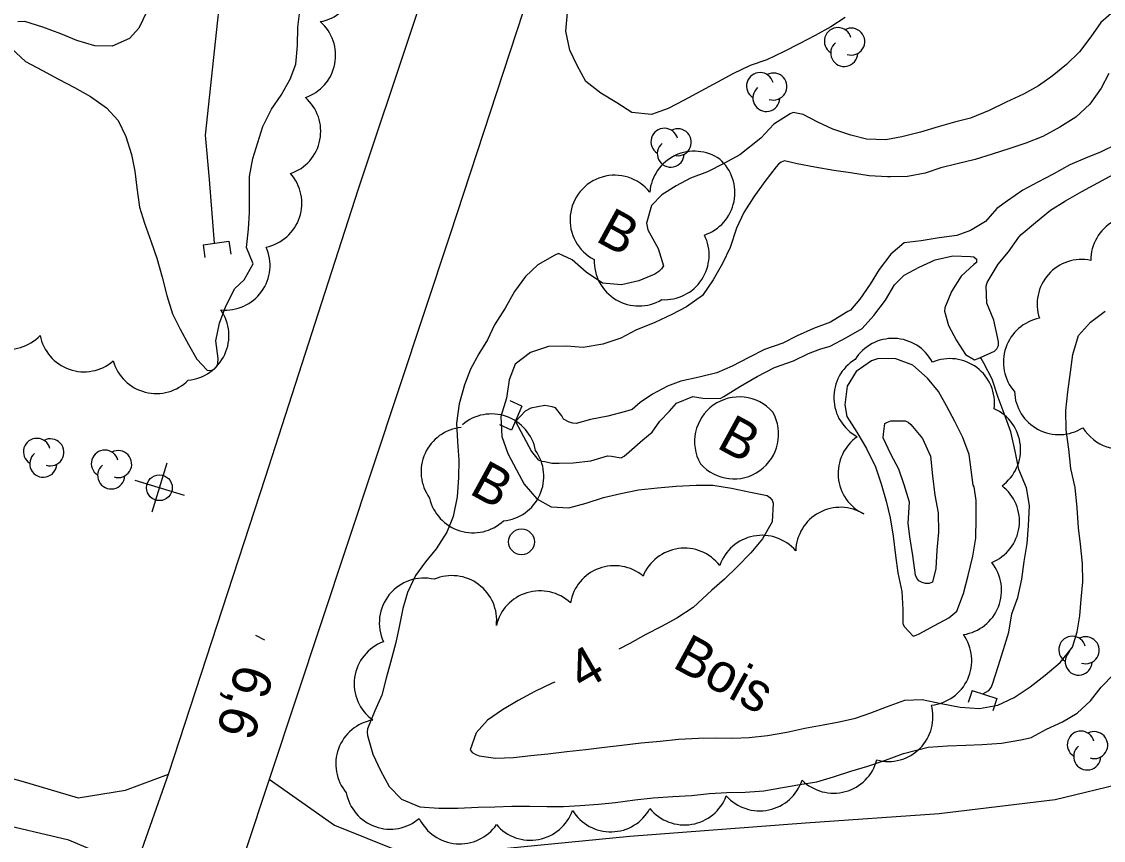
# Model space of a CAD drawing. Extents: x 219136 to 222520, y 5421589 to 5424530.
# Drawn here: x 220438.7 to 220522.5, y 5423020 to 5423083.5 of the extents above; entities that cross this region are included whole.
import ezdxf

# ---------------------------------------------------------------- set-up
doc = ezdxf.new("R2010")
doc.units = 0
for name, color, linetype in [('Level 19', 7, 'Continuous'), ('Level 2', 7, 'Continuous'), ('Level 21', 7, 'Continuous'), ('Level 26', 7, 'Continuous'), ('Level 3', 7, 'Continuous'), ('Level 36', 7, 'Continuous'), ('Level 4', 7, 'Continuous'), ('Level 44', 7, 'Continuous')]:
    doc.layers.add(name, color=color, linetype=linetype)

msp = doc.modelspace()

# ---------------------------------------------------------------- linework, layer by layer
at = {"layer": 'Level 19'}
for points in [[(220457.87, 5423024.76), (220462.92, 5423021.21), (220467.93, 5423019.2), (220473.92, 5423019.2), (220485.81, 5423020.35), (220499.43, 5423021.39), (220509.79, 5423022.12), (220518.77, 5423023.19), (220524.32, 5423024.54), (220527.27, 5423026.02), (220530.21, 5423028.02), (220532.52, 5423030.82), (220534.5, 5423034.11), (220535.49, 5423037.26), (220536.04, 5423039.96), (220535.22, 5423041.82), (220531.81, 5423044.79), (220535.94, 5423048.99)], [(220424.28, 5423027.58), (220432.18, 5423026.39), (220438.62, 5423024.65), (220443.06, 5423023.33), (220446.72, 5423023.92), (220450.06, 5423025.16)], [(220447.02, 5423016.52), (220445.21, 5423018.82), (220442.34, 5423020.04), (220436.38, 5423021.44), (220430.89, 5423022.5), (220427.49, 5423022.86)]]:
    msp.add_lwpolyline(points, dxfattribs=at)
at = {"layer": 'Level 2'}
for points in [[(220450.23, 5423094.21), (220450.22, 5423094.12), (220450.12, 5423092.56), (220449.87, 5423091.08), (220449.57, 5423089.66), (220449.33, 5423088.25), (220449.07, 5423086.89), (220448.76, 5423085.5), (220448.39, 5423084.27), (220447.75, 5423082.97), (220447.04, 5423082.17), (220445.69, 5423081.59), (220444.35, 5423081.6), (220442.95, 5423082.01), (220441.71, 5423082.53), (220440.31, 5423083.04), (220438.91, 5423083.48), (220438.37, 5423083.47)], [(220502.49, 5423083.8), (220501.39, 5423083.08), (220500.18, 5423082.41), (220498.98, 5423081.79), (220497.72, 5423081.14), (220496.42, 5423080.53), (220495.14, 5423080.07), (220493.79, 5423079.44), (220492.6, 5423078.8), (220491.3, 5423078.09), (220490.01, 5423077.4), (220488.79, 5423076.75), (220487.49, 5423076.29), (220485.96, 5423076.43), (220484.79, 5423077.19), (220483.55, 5423077.94), (220482.41, 5423078.84), (220481.72, 5423080.07), (220481.17, 5423081.27), (220480.85, 5423082.73), (220480.97, 5423084.16), (220481.41, 5423085.38)], [(220456.63, 5423064.7), (220456.11, 5423065.97), (220456.26, 5423067.4), (220456.33, 5423068.68), (220456.33, 5423070.11), (220456.33, 5423071.47), (220456.59, 5423072.86), (220456.97, 5423074.11), (220457.38, 5423075.36), (220458.05, 5423076.7), (220458.78, 5423077.79), (220459.48, 5423079.02), (220459.93, 5423080.19), (220460.06, 5423081.62), (220460.07, 5423083.06), (220460.26, 5423084.5)], [(220523.5, 5423084.44), (220522.31, 5423083.41), (220521.53, 5423082.31), (220520.67, 5423081.14), (220519.65, 5423080.16), (220518.55, 5423079.25), (220517.49, 5423078.5), (220516.32, 5423077.87), (220514.98, 5423077.25), (220513.65, 5423076.58), (220512.22, 5423076), (220510.98, 5423075.68), (220509.7, 5423075.32), (220508.34, 5423074.92), (220506.9, 5423074.54), (220505.64, 5423074.32), (220504.16, 5423074.37), (220502.95, 5423074.68), (220501.54, 5423075.15), (220500.39, 5423075.68), (220499.24, 5423076.28), (220498.47, 5423076.43), (220498.23, 5423076.34), (220496.98, 5423075.53), (220495.96, 5423074.44), (220494.34, 5423073.16), (220493.09, 5423072.49), (220491.82, 5423071.83), (220490.51, 5423071.34), (220489.4, 5423070.75), (220488.29, 5423070.06), (220487.48, 5423069.24), (220487.1, 5423067.87), (220487.21, 5423067.35), (220487.34, 5423067.1), (220488, 5423065.89), (220488.42, 5423064.56), (220488.27, 5423064.33), (220488.05, 5423064.11), (220487.74, 5423063.92), (220486.52, 5423063.39), (220485.17, 5423063.08), (220483.69, 5423063.21)], [(220437.89, 5423081.39), (220438.97, 5423080.38), (220440.3, 5423079.68), (220441.54, 5423079.03), (220442.78, 5423078.38)], [(220522.93, 5423079.47), (220522.34, 5423078.33), (220521.45, 5423077.08), (220520.38, 5423076.07), (220519.13, 5423075.29), (220517.81, 5423074.59), (220516.5, 5423074.07), (220515.27, 5423073.64), (220513.9, 5423073.22), (220512.57, 5423072.8), (220511.19, 5423072.47), (220509.92, 5423072.14), (220508.71, 5423071.74), (220507.33, 5423071.47), (220506.02, 5423071.44), (220505.77, 5423071.44), (220504.36, 5423071.54), (220502.91, 5423071.75), (220501.62, 5423071.95), (220500.16, 5423072.21), (220498.78, 5423072.45), (220497.79, 5423072.69), (220497.55, 5423072.6), (220497.33, 5423072.44), (220497.15, 5423072.22), (220496.28, 5423071.1), (220495.43, 5423069.9), (220494.64, 5423068.68), (220494.08, 5423067.46), (220493.58, 5423065.98), (220492.98, 5423064.73), (220492.27, 5423063.47), (220491.45, 5423062.25), (220490.19, 5423061.38), (220489.06, 5423060.77), (220487.74, 5423060.15), (220486.27, 5423059.56), (220485.12, 5423058.96), (220483.71, 5423058.49), (220482.19, 5423058.23), (220480.89, 5423058.34), (220479.5, 5423058.31), (220478.12, 5423057.83), (220476.93, 5423056.93), (220476.47, 5423055.73), (220476.26, 5423054.31), (220475.82, 5423052.87), (220475.88, 5423051.33), (220476.36, 5423050.01), (220477.02, 5423048.74), (220477.63, 5423047.63), (220478.6, 5423046.49), (220479.71, 5423045.88), (220481.07, 5423045.8), (220482.42, 5423046.15), (220483.78, 5423046.59), (220485.11, 5423046.92), (220486.49, 5423047.2), (220487.95, 5423047.36), (220489.41, 5423047.48), (220490.94, 5423047.56), (220492.23, 5423047.55), (220493.69, 5423047.32), (220495.16, 5423047)], [(220442.78, 5423078.38), (220444, 5423077.67), (220445.25, 5423076.79), (220446.16, 5423075.82), (220446.76, 5423074.59), (220447.18, 5423073.19), (220447.44, 5423071.88), (220447.6, 5423070.6), (220447.81, 5423069.11), (220448.19, 5423067.86), (220448.72, 5423066.41), (220449.14, 5423065.16), (220449.56, 5423063.68), (220449.92, 5423062.26), (220450.36, 5423060.83), (220450.97, 5423059.64), (220451.61, 5423058.45), (220452.24, 5423057.33), (220453.06, 5423056.47), (220453.34, 5423056.44), (220453.6, 5423056.54), (220453.8, 5423056.74), (220453.88, 5423056.99), (220453.9, 5423057.36), (220453.72, 5423058.75), (220454.01, 5423060.12), (220454.5, 5423061.44), (220455.19, 5423062.8), (220455.91, 5423063.46), (220456.63, 5423064.7)], [(220483.69, 5423063.21), (220482.42, 5423064.05), (220481.34, 5423065.02), (220480.28, 5423065.5), (220480.01, 5423065.38), (220478.68, 5423064.64), (220477.72, 5423063.73), (220476.88, 5423062.56), (220476.16, 5423061.28), (220475.32, 5423059.98), (220474.78, 5423058.82), (220474.11, 5423057.74), (220473.45, 5423056.55), (220473, 5423055.34), (220472.58, 5423053.87), (220472.37, 5423052.35), (220472.45, 5423050.95), (220472.56, 5423049.49), (220472.54, 5423048.14), (220472.44, 5423046.65), (220472.12, 5423045.12), (220471.64, 5423043.9), (220470.79, 5423042.61), (220469.97, 5423041.61), (220469.21, 5423040.55), (220468.57, 5423039.23), (220468.22, 5423037.99), (220467.93, 5423036.58), (220467.67, 5423035.35), (220467.27, 5423033.8), (220466.93, 5423032.59), (220466.58, 5423031.28), (220466.05, 5423030.07), (220465.47, 5423028.67), (220465.46, 5423028.41), (220465.49, 5423028.15), (220465.88, 5423026.71), (220466.48, 5423025.44)], [(220520.49, 5423036.2), (220520.69, 5423037.44), (220520.78, 5423038.71), (220520.93, 5423040.06), (220520.88, 5423041.48), (220520.74, 5423042.98), (220520.59, 5423044.26), (220520.47, 5423045.79), (220520.33, 5423047.37), (220519.99, 5423048.85), (220519.84, 5423050.35), (220519.62, 5423051.84), (220519.6, 5423053.33), (220519.76, 5423054.79), (220519.96, 5423056.3), (220520.15, 5423057.68), (220520.57, 5423059.15), (220521.51, 5423060.19), (220522.64, 5423061.05)], [(220512.1, 5423049.92), (220511.62, 5423051.25), (220511, 5423052.5), (220510.35, 5423053.71), (220509.73, 5423054.82), (220508.87, 5423055.85), (220507.73, 5423056.86), (220506.42, 5423057.35), (220505.09, 5423057.38), (220504.53, 5423057.19), (220503.34, 5423056.37), (220502.65, 5423055.23), (220502.47, 5423053.79), (220502.63, 5423052.88), (220503.41, 5423051.66), (220504.16, 5423050.39), (220504.84, 5423048.97), (220505.28, 5423047.65), (220505.68, 5423046.32), (220505.98, 5423045.03), (220506.22, 5423043.59), (220506.4, 5423042.1), (220506.58, 5423040.77), (220506.89, 5423039.31), (220506.96, 5423037.91), (220506.97, 5423036.8), (220507.09, 5423036.57), (220507.76, 5423035.84), (220508.01, 5423035.92), (220508.24, 5423036.04), (220509.41, 5423036.67), (220510.54, 5423037.28), (220511.14, 5423037.78), (220511.67, 5423039.15), (220512.03, 5423040.56), (220512.39, 5423042.06), (220512.62, 5423043.46), (220512.64, 5423044.96), (220512.64, 5423046.37), (220512.5, 5423047.43), (220512.43, 5423047.56), (220512.1, 5423049.92)], [(220507.49, 5423046.24), (220507.08, 5423047.58), (220506.66, 5423048.79), (220506.05, 5423049.97), (220505.45, 5423051.22), (220505.46, 5423051.51), (220505.56, 5423052.33), (220505.79, 5423052.45), (220506.05, 5423052.53), (220507.15, 5423052.54), (220507.38, 5423052.43), (220507.6, 5423052.26), (220508.48, 5423051.16), (220509.12, 5423049.8), (220509.26, 5423048.29), (220509.45, 5423046.79), (220509.7, 5423045.42), (220509.73, 5423043.92), (220509.6, 5423042.52), (220509.52, 5423041.09), (220509.27, 5423040.03), (220509.02, 5423039.93), (220508.73, 5423039.94), (220508.47, 5423040), (220508.21, 5423040.14), (220508.05, 5423040.36), (220507.96, 5423040.59), (220507.74, 5423042.1), (220507.5, 5423043.56), (220507.39, 5423044.62), (220507.49, 5423046.24)], [(220495.16, 5423047), (220496.45, 5423046.75), (220496.67, 5423046.6), (220496.83, 5423046.39), (220496.93, 5423046.15), (220496.85, 5423044.71), (220496.08, 5423043.4), (220495.19, 5423042.31), (220494.13, 5423041.22), (220493.14, 5423040.28), (220492.16, 5423039.41), (220490.73, 5423038.07), (220489.44, 5423037.25), (220488.26, 5423036.61), (220487.06, 5423035.97), (220485.8, 5423035.29), (220484.97, 5423034.85)], [(220479.99, 5423032.29), (220479.79, 5423032.2), (220478.46, 5423031.56), (220477.16, 5423030.86), (220475.94, 5423030.14), (220474.78, 5423029.34), (220473.89, 5423028.37), (220473.43, 5423027.05), (220473.6, 5423026.83), (220473.88, 5423026.68), (220474.14, 5423026.59), (220475.41, 5423026.4), (220476.79, 5423026.44), (220478.14, 5423026.61), (220479.45, 5423026.74), (220480.92, 5423026.91), (220482.41, 5423027.08), (220483.84, 5423027.25), (220485.19, 5423027.41), (220486.69, 5423027.58), (220488.16, 5423027.71), (220489.58, 5423027.86), (220491.13, 5423027.94), (220492.54, 5423027.97), (220493.8, 5423027.95), (220495.07, 5423028.01), (220496.49, 5423028.16), (220497.97, 5423028.41), (220499.38, 5423028.72), (220500.79, 5423028.99), (220502.03, 5423029.2), (220503.3, 5423029.49), (220504.49, 5423029.9), (220505.7, 5423030.37), (220507.13, 5423030.88), (220508.47, 5423030.95), (220509.94, 5423030.64), (220511.42, 5423030.36), (220512.92, 5423030.25), (220514.34, 5423030.51), (220515.6, 5423031.11), (220516.84, 5423031.93), (220518.01, 5423032.83), (220519.15, 5423033.82), (220520.12, 5423035.01), (220520.49, 5423036.2)], [(220516.96, 5423028.02), (220518.11, 5423028.64), (220519.33, 5423029.22), (220520.49, 5423029.88), (220521.5, 5423030.84), (220522.33, 5423031.91), (220523.31, 5423032.9)], [(220466.48, 5423025.44), (220467.17, 5423024.2), (220468.12, 5423023.21), (220469.53, 5423022.62), (220471.02, 5423022.52), (220472.48, 5423022.53), (220474.05, 5423022.6), (220475.34, 5423022.63), (220476.66, 5423022.67), (220478.04, 5423022.68), (220479.39, 5423022.64), (220480.67, 5423022.65), (220481.97, 5423022.73), (220483.38, 5423022.83), (220484.7, 5423022.97), (220486.2, 5423023.17), (220487.63, 5423023.32), (220489.15, 5423023.42), (220490.58, 5423023.51), (220491.98, 5423023.66), (220493.33, 5423023.74), (220494.74, 5423023.75), (220496.2, 5423023.86), (220497.65, 5423024.13), (220498.98, 5423024.35), (220500.3, 5423024.57), (220501.6, 5423024.96), (220502.94, 5423025.39), (220504.26, 5423025.77), (220505.63, 5423026.24), (220507.02, 5423026.76), (220508.93, 5423027.26), (220510.42, 5423027.36), (220511.84, 5423027.4), (220513.11, 5423027.46), (220514.61, 5423027.56), (220516.11, 5423027.81), (220516.93, 5423028.01), (220516.96, 5423028.02)]]:
    msp.add_lwpolyline(points, dxfattribs=at)
at = {"layer": 'Level 21'}
for points in [[(220303.35, 5422809.47), (220317.69, 5422821.46), (220333.13, 5422834.51), (220347.88, 5422847.83), (220361.14, 5422860.26), (220375.63, 5422874.62), (220388.02, 5422886.53), (220395.56, 5422895.24), (220402.34, 5422905.04), (220407.87, 5422914.19), (220413.54, 5422926.07), (220419.08, 5422939.59), (220424.53, 5422953.53), (220430.13, 5422968.55), (220436.05, 5422984.4), (220442.88, 5423004.77), (220450.09, 5423025.24), (220457.58, 5423048.18), (220464.79, 5423070.53), (220473.03, 5423095.21), (220481.65, 5423119.29), (220490.29, 5423144.63), (220498.03, 5423166.39)], [(220595.78, 5423142.32), (220587.48, 5423142.64), (220578.53, 5423142.66), (220562.37, 5423143.22), (220541.52, 5423144.77), (220523.65, 5423145.87), (220511.93, 5423146.79), (220506.04, 5423146.14), (220502.22, 5423144.49), (220498.38, 5423141.58), (220495.91, 5423137.1), (220483.71, 5423103.12), (220471.88, 5423067.02), (220455.93, 5423018.9), (220442.13, 5422979.2), (220434.81, 5422959.19)]]:
    msp.add_lwpolyline(points, dxfattribs=at)
at = {"layer": 'Level 26'}
for p, q in [((220452.74, 5423066.18), (220454.74, 5423066.46)), ((220452.74, 5423066.18), (220452.87, 5423065.19)), ((220454.74, 5423066.46), (220454.88, 5423065.47)), ((220477.45, 5423053.69), (220476.53, 5423054.08)), ((220477.45, 5423053.69), (220476.65, 5423051.83)), ((220476.65, 5423051.83), (220475.73, 5423052.23)), ((220512.33, 5423031.65), (220512.02, 5423030.7)), ((220512.33, 5423031.65), (220514.25, 5423031.02)), ((220514.25, 5423031.02), (220513.94, 5423030.07))]:
    msp.add_line(p, q, dxfattribs=at)
at = {"layer": 'Level 3'}
msp.add_line((220456.8, 5423035.94), (220457.5, 5423035.56), dxfattribs=at)
at = {"layer": 'Level 36'}
for p, q in [((220449.94, 5423049.27), (220448.77, 5423045.46)), ((220447.45, 5423047.95), (220451.26, 5423046.78))]:
    msp.add_line(p, q, dxfattribs=at)
for centre in [(220449.353, 5423047.357), (220477.416, 5423043.163)]:
    msp.add_circle(centre, 1, dxfattribs=at)
at = {"layer": 'Level 4'}
for points in [[(220461.76, 5423140.7), (220461.76, 5423135.43), (220460.89, 5423129.12), (220458.38, 5423119.41), (220458.11, 5423112.31), (220456.67, 5423102.57), (220454.9, 5423093.26), (220452.9, 5423074.67), (220453.22, 5423071.25), (220453.59, 5423066.3)], [(220523.49, 5423073.97), (220522.34, 5423073.4), (220521.12, 5423072.9), (220519.91, 5423072.37), (220518.61, 5423071.67), (220517.42, 5423071.04), (220516.28, 5423070.42), (220515.09, 5423069.6), (220514.24, 5423069), (220513.37, 5423067.98), (220512.21, 5423067.3), (220511.15, 5423066.91)], [(220514.35, 5423064.67), (220515.15, 5423065.64), (220515.97, 5423066.78), (220516.14, 5423066.99), (220517.26, 5423067.91), (220518.4, 5423068.86), (220519.57, 5423069.6), (220520.83, 5423070.31), (220522.08, 5423070.98), (220523.32, 5423071.65)], [(220511.15, 5423066.91), (220509.79, 5423066.72), (220508.39, 5423066.5), (220507.07, 5423066.34), (220506.04, 5423065.46), (220505.14, 5423064.28), (220504.43, 5423063.14), (220503.63, 5423061.96), (220502.92, 5423061.13), (220502.7, 5423061.01), (220501.58, 5423060.32), (220501.36, 5423060.2), (220500.05, 5423059.7), (220498.79, 5423059.14), (220497.66, 5423058.55), (220496.25, 5423058.06), (220495.03, 5423057.46), (220493.74, 5423056.78), (220492.54, 5423056.25), (220491.18, 5423055.93), (220489.77, 5423055.61), (220488.72, 5423055.24), (220487.56, 5423054.61), (220486.62, 5423053.95), (220485.98, 5423053.42), (220485.47, 5423053.27), (220484.1, 5423052.91), (220482.77, 5423052.65), (220481.66, 5423052.33), (220481.38, 5423052.36), (220481.12, 5423052.45), (220480.66, 5423052.68), (220480.53, 5423052.93), (220480.05, 5423053.54), (220479.8, 5423053.63), (220479.23, 5423053.73), (220478.13, 5423053.53), (220477.7, 5423053.3), (220476.95, 5423052.5)], [(220476.95, 5423052.5), (220477.58, 5423051.32), (220478.2, 5423050.16), (220478.71, 5423049.53), (220478.96, 5423049.42), (220479.22, 5423049.39), (220479.77, 5423049.27), (220480.33, 5423049.26), (220481.42, 5423049.28), (220482.78, 5423049.45), (220484.08, 5423049.83), (220484.38, 5423049.8), (220485.14, 5423049.68), (220485.37, 5423049.81), (220485.77, 5423050.13), (220486.83, 5423051.07), (220487.55, 5423051.65), (220488.14, 5423052.52), (220488.89, 5423053.3), (220489.42, 5423053.91), (220490.68, 5423054.42), (220491.46, 5423054.3), (220492.81, 5423054.28), (220493.09, 5423054.42), (220494.39, 5423055.24), (220495.67, 5423055.98), (220497.03, 5423056.67), (220498.49, 5423057.18), (220499.65, 5423057.76), (220500.53, 5423058.1), (220501.34, 5423058.32), (220502.6, 5423058.99), (220503.81, 5423059.7), (220504.73, 5423060.7), (220505.63, 5423061.89), (220506.32, 5423063.09), (220507.06, 5423063.82), (220508.24, 5423064.46), (220509.48, 5423065.03), (220510.85, 5423065.34), (220512.2, 5423065.28), (220512.47, 5423065.24), (220512.67, 5423065.07), (220512.68, 5423064.8), (220512.46, 5423064.66), (220511.49, 5423063.75), (220510.75, 5423062.56), (220510.22, 5423061.3), (220510.19, 5423061.04), (220510.5, 5423059.94), (220511.13, 5423058.76), (220511.83, 5423057.67), (220512.52, 5423057.27), (220512.8, 5423057.37), (220512.99, 5423057.46), (220514.06, 5423057.94), (220514.26, 5423058.13), (220514.38, 5423058.38), (220514.39, 5423058.66), (220514.34, 5423058.92), (220514.03, 5423060.34), (220513.47, 5423061.66), (220513.42, 5423062.99), (220513.51, 5423063.26), (220513.66, 5423063.51), (220514.35, 5423064.67)], [(220513.17, 5423031.38), (220513.64, 5423031.63), (220513.82, 5423031.88), (220513.91, 5423032.12), (220514.35, 5423033.49), (220514.76, 5423034.82), (220515.17, 5423036.16), (220515.41, 5423037.59), (220515.88, 5423038.85), (220516.19, 5423040.27), (220516.37, 5423041.64), (220516.61, 5423043.03), (220516.71, 5423044.4), (220516.79, 5423045.98), (220516.55, 5423047.35), (220515.96, 5423048.76), (220515.67, 5423050.2), (220515.35, 5423051.69), (220514.82, 5423053.11), (220514.36, 5423054.35), (220513.9, 5423055.78), (220513.24, 5423057), (220513.04, 5423057.37), (220512.99, 5423057.46)]]:
    msp.add_lwpolyline(points, dxfattribs=at)
at = {"layer": 'Level 44'}
for centre, radius, start, end in [((220461.219, 5423086.891), 3.464, 279.95964, 39.95964), ((220459.544, 5423080.866), 3.464, 288.96653, 48.96653), ((220501.93, 5423081.968), 1.046, 14.97457, 237.65893), ((220502.97, 5423081.93), 1.046, 252.15307, 117.84166), ((220502.422, 5423081.045), 1.046, 130.30688, 357.76396), ((220495.9, 5423078.488), 1.046, 14.97457, 237.65893), ((220496.94, 5423078.45), 1.046, 252.15307, 117.84166), ((220496.392, 5423077.565), 1.046, 130.30688, 357.76396), ((220458.392, 5423074.98), 3.464, 288.87876, 48.87876), ((220488.49, 5423074.168), 1.046, 14.97457, 237.65893), ((220489.53, 5423074.13), 1.046, 252.15307, 117.84166), ((220490.808, 5423069.975), 3.464, 55.24726, 175.24726), ((220488.982, 5423073.245), 1.046, 130.30688, 357.76396), ((220490.489, 5423070.226), 3.464, 288.52737, 48.52737), ((220456.926, 5423069.399), 3.464, 281.68717, 41.68717), ((220484.64, 5423068.112), 3.464, 38.35807, 242.61875), ((220524.995, 5423064.98), 3.464, 60.04951, 180.04951), ((220488.491, 5423065.393), 3.464, 266.5536, 26.5536), ((220454.467, 5423064.588), 3.464, 264.16292, 24.16293), ((220486.509, 5423064.91), 3.464, 177.90874, 300.80946), ((220520.837, 5423061.584), 3.464, 78.4324, 198.4324), ((220451.28, 5423059.15), 3.464, 275.09936, 35.09936), ((220437.602, 5423061.55), 3.464, 196.361, 316.361), ((220518.224, 5423057.09), 3.464, 101.21351, 221.21351), ((220443.512, 5423059.806), 3.464, 190.76792, 310.76792), ((220506.204, 5423055.465), 3.464, 27.98324, 147.98324), ((220449.109, 5423058.12), 3.464, 195.69496, 315.69496), ((220505.082, 5423054.351), 3.464, 121.59291, 241.59291), ((220510.615, 5423053.9), 3.464, 352.9601, 112.9601), ((220494.289, 5423050.928), 3.464, 41.39599, 209.65156), ((220519.08, 5423054.937), 3.464, 182.13317, 302.13317), ((220523.873, 5423053.818), 3.464, 211.59114, 11.82401), ((220493.877, 5423051.505), 3.464, 221.39599, 29.65156), ((220512.63, 5423050.318), 3.464, 305.74853, 65.74853), ((220475.095, 5423049.611), 3.464, 10.62415, 130.62415), ((220473.096, 5423048.585), 3.464, 95.78629, 215.78629), ((220439.86, 5423050.138), 1.046, 14.97457, 237.65893), ((220440.9, 5423050.1), 1.046, 252.15307, 117.84166), ((220505.416, 5423048.463), 3.464, 124.90803, 244.90803), ((220440.352, 5423049.215), 1.046, 130.30688, 357.76396), ((220445.12, 5423049.228), 1.046, 14.97457, 237.65893), ((220446.16, 5423049.19), 1.046, 252.15307, 117.84166), ((220475.682, 5423048.235), 3.464, 275.55974, 35.55974), ((220445.612, 5423048.305), 1.046, 130.30688, 357.76396), ((220512.54, 5423044.761), 3.464, 292.40302, 52.40302), ((220473.663, 5423047.328), 3.464, 192.81579, 312.81579), ((220502.132, 5423042.375), 3.464, 58.38969, 178.38969), ((220496.052, 5423040.203), 3.464, 40.94672, 160.94672), ((220490.044, 5423039.207), 3.464, 37.87409, 157.87409), ((220511.151, 5423039.401), 3.464, 278.52857, 38.52857), ((220484.617, 5423037.85), 3.464, 50.20333, 170.20333), ((220469.858, 5423036.887), 3.464, 76.72081, 205.02436), ((220472.027, 5423037.078), 3.464, 353.36713, 113.36713), ((220478.844, 5423035.903), 3.464, 47.07105, 167.07105), ((220508.847, 5423033.96), 3.464, 275.56874, 35.56874), ((220520.1, 5423034.798), 1.046, 14.97457, 237.65893), ((220521.14, 5423034.76), 1.046, 252.15307, 117.84166), ((220467.91, 5423032.168), 3.464, 110.11185, 234.31055), ((220520.592, 5423033.875), 1.046, 130.30688, 357.76396), ((220505.84, 5423029.605), 3.464, 255.19411, 15.19411), ((220466.487, 5423025.943), 3.464, 99.94275, 219.94275), ((220520.76, 5423027.448), 1.046, 14.97457, 237.65893), ((220521.8, 5423027.41), 1.046, 252.15307, 117.84166), ((220521.252, 5423026.525), 1.046, 130.30688, 357.76396), ((220501.607, 5423027.147), 3.464, 225.08344, 345.08344), ((220495.871, 5423025.777), 3.464, 221.79165, 341.79165), ((220467.236, 5423024.359), 3.464, 190.65471, 310.65471), ((220490.045, 5423024.687), 3.464, 219.39473, 339.39473), ((220478.102, 5423023.501), 3.464, 220.62704, 340.62704), ((220484.33, 5423024.152), 3.464, 211.30352, 331.30352), ((220472.623, 5423023.215), 3.464, 205.35671, 325.35671)]:
    msp.add_arc(centre, radius, start, end, dxfattribs=at)

# ---------------------------------------------------------------- texts
at = {"layer": 'Level 2'}
msp.add_text('4', height=3, rotation=30.03088, dxfattribs=at).set_placement((220482.14, 5423031.57))
at = {"layer": 'Level 3'}
msp.add_text('6,6', height=3, rotation=252.25543, dxfattribs=at).set_placement((220455.43, 5423033.85))
at = {"layer": 'Level 44'}
for s, p in [('B', (220483.06, 5423066.52)), ('B', (220492.44, 5423050.5)), ('B', (220473.27, 5423046.94)), ('Bois', (220489.02, 5423033.49))]:
    msp.add_text(s, height=3, rotation=331.35475, dxfattribs=at).set_placement(p)

doc.saveas('drawing.dxf')
